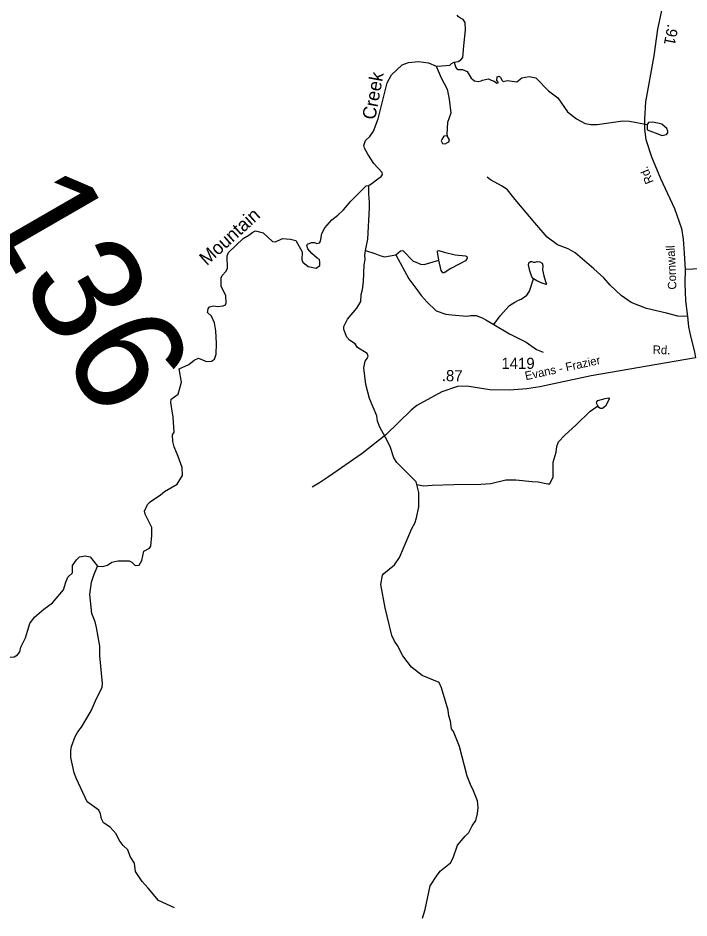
# Model space of a CAD drawing. Extents: x 2056842 to 2160602, y 826753 to 1016856.
# Drawn here: x 2095016 to 2102535, y 969434 to 979519 of the extents above; entities that cross this region are included whole.
import ezdxf

# ---------------------------------------------------------------- set-up
doc = ezdxf.new("R2010")
doc.units = 0
for name, color, linetype in [('Exist Hydrographic Creek Single Shore', 7, 'Continuous'), ('Exist Hydrographic Creek Single Shore Label', 7, 'Continuous'), ('Exist Hydrographic Misc Water Feature', 7, 'Continuous'), ('Exist Hydrographic Pond Under 1500 Sq Ft', 7, 'Continuous'), ('Exist Road Non-System Type 51', 7, 'Continuous'), ('Exist Road Secondary Mileage Hundredths English Label', 7, 'Continuous'), ('Exist Road Secondary Structure Standard Bridge Number Label', 7, 'Continuous'), ('Exist Road Secondary Type 41 Attributed', 7, 'Continuous'), ('Exist Road Secondary Type 51 Attributed', 7, 'Continuous'), ('Exist Road Secondary Type 51 Label', 7, 'Continuous'), ('Exist Road Secondary Type 51 Number Label', 7, 'Continuous')]:
    doc.layers.add(name, color=color, linetype=linetype)

msp = doc.modelspace()

# ---------------------------------------------------------------- linework, layer by layer
at = {"layer": 'Exist Hydrographic Creek Single Shore'}
for points in [[(2099901, 979025), (2099949, 979031), (2099978, 979052), (2099999, 979076), (2100013, 979206), (2100030, 979385), (2100027, 979468), (2100006, 979504), (2099973, 979518), (2099951, 979531), (2099937, 979552)], [(2098948, 977642), (2098986, 977670), (2099033, 977705), (2099086, 977742), (2099100, 977766), (2099097, 977789), (2099004, 977888), (2098935, 977995), (2098898, 978060), (2098890, 978089), (2098909, 978147), (2098958, 978190), (2099000, 978252), (2099050, 978388), (2099152, 978792), (2099202, 978883), (2099319, 978994), (2099391, 979020), (2099502, 979031), (2099616, 979015), (2099700, 978978)], [(2099700, 978978), (2099760, 978984), (2099856, 978992), (2099872, 979009), (2099902, 979025)], [(2099902, 979025), (2099918, 978971), (2099930, 978955), (2099950, 978943), (2099998, 978943), (2100048, 978919), (2100094, 978844), (2100132, 978816), (2100172, 978809), (2100207, 978816), (2100222, 978822), (2100288, 978838), (2100318, 978822), (2100351, 978810), (2100383, 978790), (2100399, 978797), (2100382, 978818), (2100384, 978858), (2100408, 978869), (2100424, 978851), (2100442, 978817), (2100452, 978809), (2100502, 978817), (2100605, 978803), (2100660, 978849), (2100744, 978864), (2100820, 978850), (2100959, 978702), (2101065, 978623), (2101172, 978469), (2101274, 978391), (2101372, 978336), (2101436, 978326), (2101504, 978324), (2101794, 978365), (2101870, 978363), (2102066, 978326)], [(2095908, 973376), (2095967, 973371), (2096020, 973387), (2096069, 973422), (2096136, 973435), (2096263, 973438), (2096291, 973423), (2096329, 973385), (2096373, 973389), (2096402, 973440), (2096427, 973544), (2096491, 973578), (2096503, 973602), (2096516, 973720), (2096514, 973808), (2096441, 973960), (2096432, 973992), (2096467, 974066), (2096497, 974099), (2096611, 974175), (2096659, 974215), (2096801, 974294), (2096861, 974394), (2096854, 974481), (2096810, 974605), (2096767, 974715), (2096751, 974775), (2096747, 974847), (2096765, 974879), (2096756, 975047), (2096730, 975211), (2096734, 975247), (2096811, 975303), (2096847, 975440), (2096823, 975588), (2096931, 975636), (2096990, 975684), (2097039, 975709), (2097083, 975690), (2097109, 975676), (2097124, 975670), (2097184, 975674), (2097218, 975695), (2097238, 975751), (2097241, 975871), (2097233, 976015), (2097219, 976105), (2097185, 976178), (2097140, 976220), (2097146, 976260), (2097160, 976284), (2097208, 976292), (2097252, 976287), (2097316, 976293), (2097340, 976305), (2097350, 976329), (2097346, 976409), (2097294, 976511), (2097293, 976607), (2097305, 976635), (2097345, 976677), (2097365, 976713), (2097358, 976853), (2097374, 976893), (2097538, 977047), (2097604, 977084), (2097646, 977120), (2097678, 977134), (2097763, 977112), (2097867, 977016), (2097900, 977011), (2097978, 977049), (2098070, 977041), (2098128, 977024), (2098200, 976900), (2098195, 976810), (2098207, 976782), (2098269, 976736), (2098358, 976717), (2098397, 976747), (2098399, 976782), (2098395, 976813), (2098369, 976828), (2098307, 976881), (2098265, 976932), (2098253, 976968), (2098260, 976985), (2098303, 977003), (2098339, 977005), (2098366, 976991), (2098393, 976999), (2098404, 977020), (2098420, 977105), (2098455, 977167), (2098533, 977256), (2098600, 977311), (2098663, 977368), (2098744, 977468), (2098844, 977562), (2098916, 977638), (2098948, 977642)], [(2098910, 976914), (2098936, 977042), (2098953, 977390), (2098955, 977454), (2098946, 977546), (2098946, 977581), (2098948, 977642)], [(2099486, 974290), (2099476, 974322), (2099262, 974537), (2099228, 974589), (2099187, 974717), (2099135, 974817), (2099070, 974936), (2099046, 975002), (2099036, 975060), (2098953, 975256), (2098913, 975412), (2098892, 975600), (2098906, 975672), (2098930, 975704), (2098938, 975728), (2098930, 975760), (2098822, 975826), (2098795, 975868), (2098731, 975909), (2098701, 975943), (2098667, 976027), (2098667, 976063), (2098709, 976145), (2098812, 976266), (2098856, 976344), (2098862, 976420), (2098878, 976478), (2098887, 976562), (2098895, 976752), (2098907, 976812), (2098904, 976860), (2098910, 976914)], [(2099486, 974290), (2099559, 974276), (2099658, 974286), (2099900, 974291), (2100201, 974296), (2100313, 974304), (2100482, 974343), (2100594, 974345), (2100778, 974326), (2100846, 974322), (2100952, 974300), (2100976, 974301), (2101012, 974377), (2101013, 974541), (2101047, 974653), (2101055, 974717), (2101073, 974769), (2101145, 974843), (2101272, 974961), (2101425, 975108), (2101515, 975172)], [(2099549, 969434), (2099579, 969528), (2099636, 969796), (2099712, 969915), (2099750, 969963), (2099864, 970053), (2099893, 970109), (2099939, 970249), (2100025, 970350), (2100068, 970392), (2100106, 970468), (2100146, 970528), (2100164, 970606), (2100174, 970672), (2100163, 970746), (2100121, 970860), (2100087, 970930), (2100050, 971022), (2099964, 971357), (2099895, 971523), (2099875, 971555), (2099863, 971639), (2099842, 971701), (2099838, 971763), (2099761, 972015), (2099735, 972072), (2099545, 972150), (2099425, 972246), (2099328, 972373), (2099270, 972487), (2099236, 972535), (2099204, 972599), (2099129, 972909), (2099082, 973172), (2099099, 973275), (2099116, 973293), (2099235, 973391), (2099289, 973473), (2099430, 973798), (2099462, 973858), (2099482, 973918), (2099507, 974042), (2099507, 974202), (2099486, 974290)], [(2094851, 972265), (2094873, 972316), (2094901, 972345), (2094929, 972356), (2094974, 972362), (2095009, 972383), (2095036, 972418), (2095046, 972469), (2095100, 972572), (2095121, 972650), (2095150, 972735), (2095201, 972804), (2095305, 972894), (2095401, 972966), (2095524, 973113), (2095551, 973198), (2095574, 973253), (2095626, 973302), (2095625, 973384), (2095670, 973448), (2095705, 973480), (2095769, 973493), (2095824, 973480), (2095908, 973376)], [(2096771, 969547), (2096591, 969629), (2096476, 969768), (2096406, 969842), (2096332, 969954), (2096320, 970048), (2096272, 970122), (2096245, 970198), (2096195, 970246), (2096151, 970307), (2096115, 970377), (2096048, 970451), (2095974, 970501), (2095950, 970545), (2095942, 970601), (2095922, 970641), (2095792, 970734), (2095673, 970992), (2095647, 971060), (2095608, 971234), (2095606, 971306), (2095614, 971354), (2095655, 971468), (2095685, 971520), (2095729, 971572), (2095836, 971757), (2095884, 971868), (2095958, 972019), (2095962, 972063), (2095934, 972371), (2095934, 972479), (2095897, 972689), (2095879, 972753), (2095845, 972846), (2095819, 973060), (2095840, 973198), (2095866, 973277), (2095908, 973376)]]:
    msp.add_lwpolyline(points, dxfattribs=at)
at = {"layer": 'Exist Hydrographic Misc Water Feature'}
for points in [[(2099700, 978978), (2099758, 978849), (2099825, 978723), (2099847, 978611), (2099867, 978451), (2099828, 978349), (2099820, 978219), (2099824, 978199)], [(2102186, 978340), (2102122, 978350), (2102082, 978348), (2102066, 978326)], [(2102184, 978220), (2102230, 978204), (2102282, 978212), (2102298, 978232), (2102298, 978252), (2102286, 978280), (2102230, 978328), (2102186, 978340)], [(2102066, 978326), (2102066, 978266), (2102184, 978220)], [(2098910, 976914), (2099016, 976880), (2099069, 976856), (2099121, 976843), (2099251, 976864)], [(2099251, 976864), (2099301, 976911), (2099328, 976912), (2099443, 976796), (2099476, 976782), (2099527, 976762), (2099566, 976757), (2099730, 976805)], [(2099251, 976864), (2099397, 976596), (2099496, 976462), (2099534, 976408), (2099602, 976334), (2099700, 976236), (2099809, 976202), (2099879, 976193), (2100046, 976178), (2100091, 976186), (2100149, 976184), (2100218, 976159), (2100257, 976138), (2100347, 976085)], [(2099730, 976805), (2099715, 976897), (2099717, 976910), (2099732, 976912), (2099792, 976896), (2099915, 976867), (2100031, 976855), (2100047, 976845), (2100049, 976826), (2100031, 976799), (2099961, 976761), (2099866, 976713), (2099793, 976663), (2099778, 976665), (2099758, 976690), (2099730, 976805)], [(2100791, 976598), (2100775, 976618), (2100753, 976685), (2100736, 976752), (2100741, 976774), (2100759, 976790), (2100775, 976790), (2100794, 976784), (2100810, 976783), (2100834, 976790), (2100865, 976788), (2100889, 976773), (2100897, 976747), (2100895, 976698), (2100910, 976631), (2100926, 976565), (2100938, 976536), (2100933, 976533), (2100889, 976546), (2100828, 976574), (2100791, 976598)], [(2100347, 976085), (2100417, 976183), (2100522, 976299), (2100582, 976335), (2100623, 976356), (2100654, 976369), (2100716, 976413), (2100746, 976458), (2100791, 976598)], [(2100347, 976085), (2100523, 975981), (2100710, 975888), (2100826, 975804), (2100902, 975774)], [(2101515, 975172), (2101498, 975203), (2101502, 975218), (2101515, 975232), (2101594, 975257), (2101630, 975263), (2101641, 975259), (2101642, 975249), (2101600, 975170), (2101565, 975144), (2101544, 975144), (2101526, 975155), (2101515, 975172)]]:
    msp.add_lwpolyline(points, dxfattribs=at)
at = {"layer": 'Exist Hydrographic Pond Under 1500 Sq Ft'}
for points in [[(2099764, 978158), (2099758, 978144), (2099774, 978112), (2099803, 978108), (2099829, 978125)], [(2099824, 978199), (2099786, 978196), (2099764, 978158)], [(2099829, 978125), (2099842, 978131), (2099852, 978155), (2099824, 978199)]]:
    msp.add_lwpolyline(points, dxfattribs=at)
at = {"layer": 'Exist Road Non-System Type 51'}
msp.add_line((2098393, 974312), (2098311, 974262), dxfattribs=at)
msp.add_lwpolyline([(2102517, 976174), (2102410, 976177), (2102284, 976211), (2102057, 976262), (2101888, 976332), (2101775, 976409), (2101650, 976525), (2101582, 976607), (2101468, 976709), (2101258, 976886), (2101182, 976932), (2101061, 976978), (2100945, 977063), (2100807, 977223), (2100587, 977486), (2100500, 977594), (2100441, 977635), (2100311, 977704), (2100273, 977737)], dxfattribs=at)
at = {"layer": 'Exist Road Secondary Type 41 Attributed'}
msp.add_lwpolyline([(2102608, 975711), (2101439, 975510), (2100865, 975386), (2100719, 975362), (2100524, 975349), (2100304, 975352), (2100045, 975393), (2099941, 975389), (2099766, 975330), (2099486, 975178), (2099420, 975125), (2099137, 974849), (2098872, 974638), (2098497, 974376), (2098393, 974312)], dxfattribs=at)
at = {"layer": 'Exist Road Secondary Type 51 Attributed'}
for points in [[(2101937, 981358), (2102044, 981088), (2102164, 980754), (2102241, 980546), (2102272, 980381), (2102283, 980218), (2102283, 980027), (2102247, 979690), (2102183, 979393), (2102140, 979096), (2102049, 978580), (2102036, 978387), (2102038, 978273), (2102051, 978158), (2102114, 977965), (2102216, 977720), (2102373, 977384), (2102450, 977159), (2102468, 977039), (2102481, 976884), (2102491, 976701)], [(2106173, 979720), (2106112, 979266), (2106067, 978930), (2106053, 978809), (2106035, 978716), (2105992, 978580), (2105854, 978264), (2105732, 977989), (2105623, 977739), (2105491, 977525), (2105246, 977211), (2105138, 977081), (2104958, 976913), (2104773, 976763), (2104687, 976720), (2104505, 976713), (2103850, 976708), (2103687, 976698), (2103301, 976703), (2102913, 976718), (2102491, 976701)], [(2102491, 976701), (2102488, 976549), (2102497, 976350), (2102517, 976174), (2102531, 976059), (2102553, 975954), (2102595, 975777), (2102608, 975711)]]:
    msp.add_lwpolyline(points, dxfattribs=at)

# ---------------------------------------------------------------- texts
at = {"layer": 'Exist Hydrographic Creek Single Shore Label'}
for s, rotation, p in [('Creek', 79.6165, (2099018, 978372)), ('Mountain', 42.1991, (2097131, 976738))]:
    msp.add_text(s, height=150, rotation=rotation, dxfattribs=at).set_placement(p)
at = {"layer": 'Exist Road Secondary Mileage Hundredths English Label'}
for s, rotation, p in [('.91', 258.9275, (2102297, 979456)), ('.87', 359.1199, (2099764, 975450))]:
    msp.add_text(s, height=125, rotation=rotation, dxfattribs=at).set_placement(p)
at = {"layer": 'Exist Road Secondary Structure Standard Bridge Number Label'}
msp.add_text('136', height=1230.3, rotation=300, dxfattribs=at).set_placement((2094575, 977373))
at = {"layer": 'Exist Road Secondary Type 51 Label'}
for s, rotation, p in [('Rd.', 112.1186, (2102140, 977682)), ('Cornwall', 92.4426, (2102395, 976478)), ('Rd.', 357.996, (2102127, 975756)), ('Evans - Frazier', 12.3113, (2100707, 975460))]:
    msp.add_text(s, height=95, rotation=rotation, dxfattribs=at).set_placement(p)
at = {"layer": 'Exist Road Secondary Type 51 Number Label'}
msp.add_text('1419', height=125, dxfattribs=at).set_placement((2100433, 975587))

doc.saveas('drawing.dxf')
